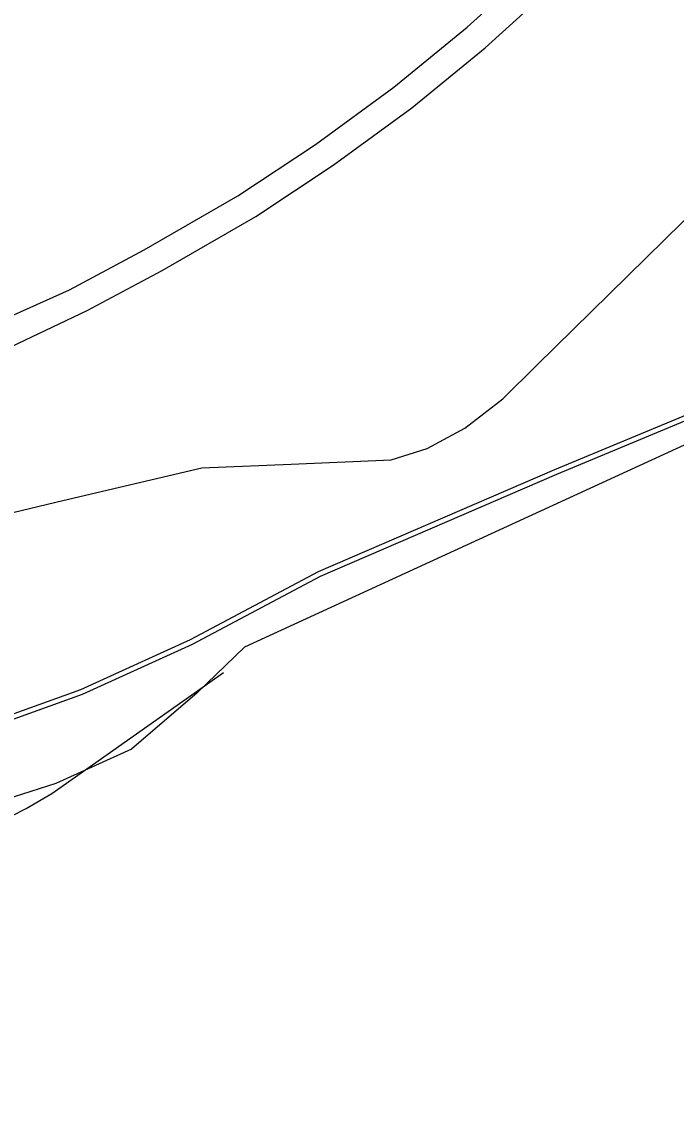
# Model space of a CAD drawing. Extents: x -59 to 82, y -3 to 49.
# Drawn here: x -52.334 to -52.032, y 47.004 to 47.505 of the extents above; entities that cross this region are included whole.
import ezdxf

# ---------------------------------------------------------------- set-up
doc = ezdxf.new("R2010")
doc.units = 0
for name, color, linetype in [('GM_X_Rail_Line', 7, 'Continuous'), ('GM_X_State_Route', 7, 'Continuous'), ('GM_X_Township_Road', 7, 'Continuous'), ('GM_X_US_Route', 7, 'Continuous')]:
    doc.layers.add(name, color=color, linetype=linetype)

msp = doc.modelspace()

# ---------------------------------------------------------------- linework, layer by layer
at = {"layer": 'GM_X_Rail_Line'}
for p, q in [((-52.088, 47.29875), (-52.01252, 47.33014)), ((-52.08709, 47.29662), (-52.01179, 47.32794)), ((-52.01475, 47.31621), (-52.23095, 47.21692)), ((-52.19695, 47.25172), (-52.088, 47.29875)), ((-52.19594, 47.24963), (-52.08709, 47.29662)), ((-52.25586, 47.22039), (-52.19695, 47.25172)), ((-52.25483, 47.21831), (-52.19594, 47.24963)), ((-52.3064, 47.19734), (-52.25586, 47.22039)), ((-52.30553, 47.19519), (-52.25483, 47.21831)), ((-52.23095, 47.21692), (-52.25278, 47.19592)), ((-52.3585, 47.17873), (-52.3064, 47.19734)), ((-52.25278, 47.19592), (-52.28302, 47.16988)), ((-52.35771, 47.17655), (-52.30553, 47.19519)), ((-52.28302, 47.16988), (-52.3179, 47.15408)), ((-52.3179, 47.15408), (-52.79021, 47.00356))]:
    msp.add_line(p, q, dxfattribs=at)
at = {"layer": 'GM_X_State_Route'}
for p, q in [((-52.1284, 47.5025), (-52.07714, 47.54881)), ((-52.12019, 47.49299), (-52.06893, 47.5393)), ((-52.16212, 47.47492), (-52.1284, 47.5025)), ((-52.15391, 47.46542), (-52.12019, 47.49299)), ((-52.19827, 47.44848), (-52.16212, 47.47492)), ((-52.19006, 47.43898), (-52.15391, 47.46542)), ((-52.23399, 47.42482), (-52.19827, 47.44848)), ((-52.22578, 47.41531), (-52.19006, 47.43898)), ((-52.27711, 47.39993), (-52.23399, 47.42482)), ((-52.2689, 47.39042), (-52.22578, 47.41531)), ((-52.31158, 47.38154), (-52.27711, 47.39993)), ((-52.30337, 47.37204), (-52.2689, 47.39042)), ((-52.35923, 47.3601), (-52.31158, 47.38154)), ((-52.35047, 47.34966), (-52.30337, 47.37204))]:
    msp.add_line(p, q, dxfattribs=at)
at = {"layer": 'GM_X_Township_Road'}
for p, q in [((-52.31963, 47.14945), (-52.24064, 47.20525)), ((-52.33156, 47.14253), (-52.31963, 47.14945)), ((-52.33808, 47.13916), (-52.33156, 47.14253))]:
    msp.add_line(p, q, dxfattribs=at)
at = {"layer": 'GM_X_US_Route'}
for p, q in [((-52.09628, 47.34673), (-51.95888, 47.48204)), ((-52.11197, 47.33135), (-52.09628, 47.34673)), ((-52.12943, 47.31772), (-52.11197, 47.33135)), ((-52.14685, 47.30842), (-52.12943, 47.31772)), ((-52.16334, 47.30321), (-52.14685, 47.30842)), ((-52.25057, 47.29945), (-52.20942, 47.30125)), ((-52.20942, 47.30125), (-52.16334, 47.30321)), ((-52.31462, 47.2845), (-52.25057, 47.29945)), ((-52.39505, 47.26497), (-52.31462, 47.2845))]:
    msp.add_line(p, q, dxfattribs=at)

doc.saveas('drawing.dxf')
